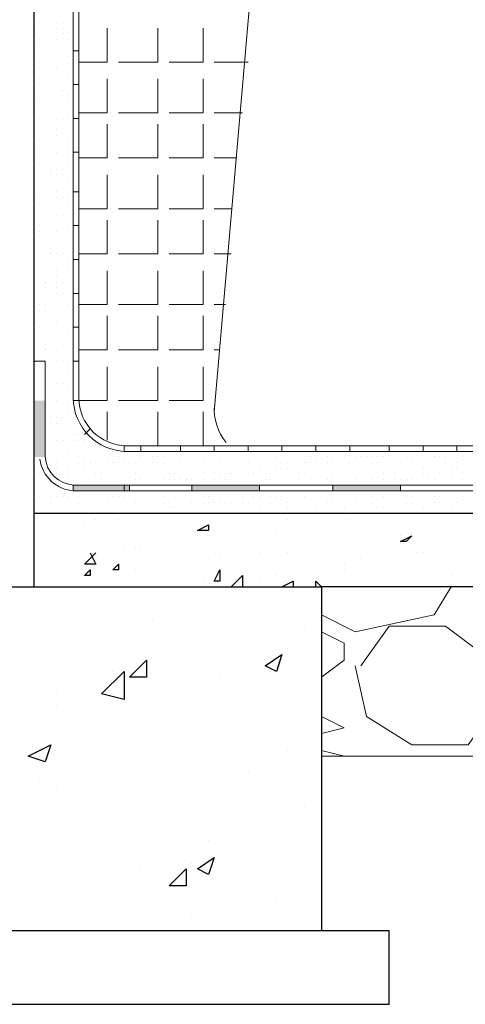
# Model space of a CAD drawing. Header units: metres. Extents: x 5.7 to 89.8, y 4 to 63.5.
# Tile 292 of 475: x 44.495 to 45.255, y 30.123 to 31.804. Entities that reach past the tile are written whole.
import ezdxf

# ---------------------------------------------------------------- set-up
doc = ezdxf.new("R2010")
doc.units = ezdxf.units.M
doc.header["$MEASUREMENT"] = 0
for name, color, linetype in [('PDF17_hatch', 7, 'Continuous'), ('PDF17_hatch-borshi', 7, 'Continuous'), ('PDF17_hatch-plan', 7, 'Continuous'), ('PDF17_kaff', 7, 'Continuous'), ('PDF17_wall', 7, 'Continuous')]:
    doc.layers.add(name, color=color, linetype=linetype)

msp = doc.modelspace()

# ---------------------------------------------------------------- linework, layer by layer
at = {"layer": 'PDF17_hatch', "lineweight": 25}
for points in [[(44.6053, 30.9418), (44.6053, 30.9418)], [(44.6246, 30.9515), (44.6246, 30.9515)], [(44.6631, 30.9515), (44.6631, 30.9515)], [(44.952, 30.9515), (44.952, 30.9515)], [(45.058, 30.9515), (45.058, 30.9515)], [(44.9328, 30.9322), (44.9328, 30.9322)], [(45.2024, 30.9322), (45.2024, 30.9322)], [(44.8172, 30.9226), (44.8172, 30.9226)], [(44.8172, 30.9226), (44.8172, 30.9226)], [(45.1446, 30.9226), (45.1446, 30.9226)], [(44.5668, 30.9033), (44.5668, 30.9033)], [(44.6149, 30.8937), (44.6246, 30.8744), (44.6053, 30.8744), (44.6246, 30.8937)], [(44.6727, 30.9033), (44.6727, 30.9033)], [(44.692, 30.9033), (44.692, 30.9033)], [(44.7016, 30.9033), (44.7016, 30.9033)], [(44.8268, 30.8937), (44.8268, 30.8937)], [(44.9039, 30.8937), (44.9039, 30.8937)], [(44.952, 30.8937), (44.952, 30.8937)], [(44.9905, 30.9033), (44.9905, 30.9033)], [(45.1735, 30.8937), (45.1735, 30.8937)], [(45.1832, 30.8937), (45.1832, 30.8937)], [(44.5379, 30.8744), (44.5379, 30.8744)], [(44.5668, 30.884), (44.5668, 30.884)], [(44.8364, 30.884), (44.8364, 30.884)], [(45.0483, 30.8744), (45.0483, 30.8744)], [(45.0772, 30.884), (45.0772, 30.884)], [(45.2024, 30.884), (45.2024, 30.884)], [(44.692, 30.8648), (44.692, 30.8648)], [(45.0483, 30.8648), (45.0483, 30.8648)], [(44.5379, 30.8455), (44.5379, 30.8455)], [(44.6053, 30.8552), (44.6053, 30.8552)], [(44.8076, 30.8455), (44.8076, 30.8455)], [(44.8557, 30.8359), (44.875, 30.8552), (44.875, 30.8359)], [(44.9039, 30.8455), (44.9039, 30.8455)], [(44.9328, 30.8552), (44.9328, 30.8552)], [(44.9424, 30.8359), (44.9617, 30.8455), (44.9617, 30.8359)], [(45.0002, 30.8359), (45.0002, 30.8455), (45.0098, 30.8359)], [(45.2313, 30.8552), (45.2313, 30.8552)], [(44.8076, 30.8359), (44.8076, 30.8359)], [(45.135, 30.8359), (45.135, 30.8359)], [(44.5668, 30.807), (44.5668, 30.807)], [(44.7209, 30.7781), (44.7209, 30.7781)], [(44.9809, 30.7685), (44.9809, 30.7685)], [(44.952, 30.7299), (44.952, 30.7299)], [(44.6535, 30.6914), (44.6535, 30.6914)], [(44.7979, 30.6818), (44.7979, 30.6818)], [(44.8364, 30.6818), (44.8364, 30.6818)], [(44.5571, 30.6529), (44.5571, 30.6529)], [(44.5571, 30.6336), (44.5571, 30.6336)], [(44.952, 30.5566), (44.952, 30.5566)], [(44.8268, 30.547), (44.8268, 30.547)], [(44.6342, 30.5277), (44.6342, 30.5277)], [(44.5282, 30.5084), (44.5282, 30.5084)], [(44.7979, 30.5181), (44.7979, 30.5181)], [(44.8846, 30.5181), (44.8846, 30.5181)], [(44.5571, 30.4892), (44.5571, 30.4892)], [(44.7305, 30.4699), (44.7305, 30.4699)], [(44.9809, 30.4603), (44.9809, 30.4603)], [(44.8172, 30.4025), (44.8172, 30.4025)], [(45.0098, 30.3929), (45.0098, 30.3929)], [(44.8268, 30.3736), (44.8268, 30.3736)], [(44.5379, 30.3543), (44.5379, 30.3543)], [(44.7016, 30.3543), (44.7016, 30.3543)], [(44.7883, 30.364), (44.7883, 30.364)], [(44.5475, 30.3351), (44.5475, 30.3351)], [(44.5379, 30.2869), (44.5379, 30.2869)], [(44.9328, 30.2965), (44.9328, 30.2965)], [(44.7883, 30.2773), (44.7883, 30.2773)], [(44.6535, 30.2484), (44.6535, 30.2484)]]:
    msp.add_lwpolyline(points, dxfattribs=at)
for points in [[(44.8172, 30.9418), (44.8172, 30.9322), (44.7979, 30.9322)], [(45.1639, 30.9226), (45.1543, 30.9129), (45.1446, 30.9129)], [(44.6631, 30.8744), (44.6631, 30.8648), (44.6535, 30.8648)], [(44.6149, 30.8648), (44.6149, 30.8552), (44.6053, 30.8552)], [(44.8364, 30.8648), (44.8364, 30.8455), (44.8268, 30.8455)], [(44.7112, 30.7107), (44.7112, 30.6818), (44.6823, 30.6818)], [(44.9424, 30.7203), (44.9328, 30.6914), (44.9135, 30.7011)], [(44.6727, 30.6433), (44.6342, 30.6529), (44.6727, 30.6914)], [(44.5475, 30.5662), (44.5379, 30.5373), (44.509, 30.547)], [(44.8268, 30.3736), (44.8172, 30.3447), (44.7979, 30.3543)], [(44.7787, 30.3543), (44.7787, 30.3254), (44.7498, 30.3254)]]:
    msp.add_lwpolyline(points, close=True, dxfattribs=at)
at = {"layer": 'PDF17_hatch-borshi', "lineweight": 18}
for points in [[(44.5282, 31.799), (44.5282, 31.799)], [(44.5571, 31.799), (44.5571, 31.799)], [(44.5668, 31.799), (44.5668, 31.799)], [(44.5475, 31.7894), (44.5475, 31.7894)], [(44.5571, 31.7894), (44.5571, 31.7894)], [(44.5668, 31.7894), (44.5668, 31.7894)], [(44.5282, 31.7701), (44.5282, 31.7701)], [(44.5282, 31.7701), (44.5282, 31.7701)], [(44.5379, 31.7701), (44.5379, 31.7701)], [(44.5571, 31.7701), (44.5571, 31.7701)], [(44.5668, 31.7797), (44.5668, 31.7797)], [(44.5764, 31.7797), (44.5764, 31.7797)], [(44.5764, 31.7797), (44.5764, 31.7797)], [(44.5764, 31.7701), (44.5764, 31.7701)], [(44.5282, 31.7605), (44.5282, 31.7605)], [(44.5475, 31.7605), (44.5475, 31.7605)], [(44.5475, 31.7509), (44.5475, 31.7509)], [(44.5475, 31.7509), (44.5475, 31.7509)], [(44.5282, 31.7316), (44.5282, 31.7316)], [(44.5475, 31.7412), (44.5475, 31.7412)], [(44.5668, 31.7316), (44.5668, 31.7316)], [(44.5668, 31.7316), (44.5668, 31.7316)], [(44.5764, 31.7412), (44.5764, 31.7412)], [(44.5764, 31.7316), (44.5764, 31.7316)], [(44.5764, 31.7316), (44.5764, 31.7316)], [(44.5186, 31.722), (44.5186, 31.722)], [(44.5282, 31.722), (44.5282, 31.722)], [(44.5475, 31.722), (44.5475, 31.722)], [(44.5571, 31.722), (44.5571, 31.722)], [(44.5282, 31.7027), (44.5282, 31.7027)], [(44.5282, 31.7027), (44.5282, 31.7027)], [(44.5379, 31.7027), (44.5379, 31.7027)], [(44.5475, 31.7123), (44.5475, 31.7123)], [(44.5764, 31.7123), (44.5764, 31.7123)], [(44.5764, 31.7027), (44.5764, 31.7027)], [(44.5282, 31.6931), (44.5282, 31.6931)], [(44.5379, 31.6834), (44.5379, 31.6834)], [(44.5475, 31.6834), (44.5475, 31.6834)], [(44.5475, 31.6834), (44.5475, 31.6834)], [(44.5475, 31.6834), (44.5475, 31.6834)], [(44.5668, 31.6834), (44.5668, 31.6834)], [(44.5282, 31.6642), (44.5282, 31.6642)], [(44.5668, 31.6738), (44.5668, 31.6738)], [(44.5668, 31.6642), (44.5668, 31.6642)], [(44.5764, 31.6738), (44.5764, 31.6738)], [(44.5764, 31.6642), (44.5764, 31.6642)], [(44.5475, 31.6545), (44.5475, 31.6545)], [(44.5282, 31.6353), (44.5282, 31.6353)], [(44.5282, 31.6353), (44.5282, 31.6353)], [(44.5282, 31.6353), (44.5282, 31.6353)], [(44.5282, 31.6353), (44.5282, 31.6353)], [(44.5475, 31.6449), (44.5475, 31.6449)], [(44.5571, 31.6353), (44.5571, 31.6353)], [(44.5668, 31.6353), (44.5668, 31.6353)], [(44.5764, 31.6353), (44.5764, 31.6353)], [(44.5764, 31.6353), (44.5764, 31.6353)], [(44.5379, 31.6257), (44.5379, 31.6257)], [(44.5475, 31.616), (44.5475, 31.616)], [(44.5571, 31.616), (44.5571, 31.616)], [(44.5282, 31.5968), (44.5282, 31.5968)], [(44.5571, 31.6064), (44.5571, 31.6064)], [(44.5668, 31.5968), (44.5668, 31.5968)], [(44.5764, 31.5968), (44.5764, 31.5968)], [(44.5764, 31.5968), (44.5764, 31.5968)], [(44.5282, 31.5871), (44.5282, 31.5871)], [(44.5379, 31.5871), (44.5379, 31.5871)], [(44.5379, 31.5871), (44.5379, 31.5871)], [(44.5475, 31.5871), (44.5475, 31.5871)], [(44.5475, 31.5871), (44.5475, 31.5871)], [(44.5764, 31.5871), (44.5764, 31.5871)], [(44.5282, 31.5679), (44.5282, 31.5679)], [(44.5571, 31.5775), (44.5571, 31.5775)], [(44.5764, 31.5679), (44.5764, 31.5679)], [(44.5282, 31.5582), (44.5282, 31.5582)], [(44.5475, 31.5486), (44.5475, 31.5486)], [(44.5571, 31.5486), (44.5571, 31.5486)], [(44.5668, 31.5486), (44.5668, 31.5486)], [(44.5764, 31.5582), (44.5764, 31.5582)], [(44.5379, 31.539), (44.5379, 31.539)], [(44.5379, 31.5293), (44.5379, 31.5293)], [(44.5475, 31.539), (44.5475, 31.539)], [(44.5571, 31.539), (44.5571, 31.539)], [(44.5668, 31.539), (44.5668, 31.539)], [(44.5668, 31.5293), (44.5668, 31.5293)], [(44.5764, 31.5293), (44.5764, 31.5293)], [(44.5379, 31.5197), (44.5379, 31.5197)], [(44.5282, 31.5004), (44.5282, 31.5004)], [(44.5571, 31.5101), (44.5571, 31.5101)], [(44.5571, 31.5004), (44.5571, 31.5004)], [(44.5668, 31.5004), (44.5668, 31.5004)], [(44.5668, 31.5004), (44.5668, 31.5004)], [(44.5764, 31.5004), (44.5764, 31.5004)], [(44.5186, 31.4908), (44.5186, 31.4908)], [(44.5282, 31.4908), (44.5282, 31.4908)], [(44.5379, 31.4908), (44.5379, 31.4908)], [(44.5475, 31.4812), (44.5475, 31.4812)], [(44.5475, 31.4812), (44.5475, 31.4812)], [(44.5764, 31.4908), (44.5764, 31.4908)], [(44.586, 31.4908), (44.586, 31.4908)], [(44.5379, 31.4619), (44.5379, 31.4619)], [(44.5571, 31.4716), (44.5571, 31.4716)], [(44.5668, 31.4716), (44.5668, 31.4716)], [(44.5282, 31.4523), (44.5282, 31.4523)], [(44.5379, 31.4523), (44.5379, 31.4523)], [(44.5379, 31.4523), (44.5379, 31.4523)], [(44.5475, 31.4523), (44.5475, 31.4523)], [(44.5764, 31.4523), (44.5764, 31.4523)], [(44.5282, 31.4427), (44.5282, 31.4427)], [(44.5282, 31.433), (44.5282, 31.433)], [(44.5379, 31.433), (44.5379, 31.433)], [(44.5571, 31.4427), (44.5571, 31.4427)], [(44.5668, 31.433), (44.5668, 31.433)], [(44.5379, 31.4234), (44.5379, 31.4234)], [(44.5475, 31.4138), (44.5475, 31.4138)], [(44.5475, 31.4138), (44.5475, 31.4138)], [(44.5379, 31.4041), (44.5379, 31.4041)], [(44.5379, 31.3945), (44.5379, 31.3945)], [(44.5475, 31.4041), (44.5475, 31.4041)], [(44.5475, 31.4041), (44.5475, 31.4041)], [(44.5571, 31.4041), (44.5571, 31.4041)], [(44.5668, 31.4041), (44.5668, 31.4041)], [(44.5668, 31.4041), (44.5668, 31.4041)], [(44.5764, 31.3945), (44.5764, 31.3945)], [(44.5186, 31.3849), (44.5186, 31.3849)], [(44.5764, 31.3849), (44.5764, 31.3849)], [(44.5379, 31.3656), (44.5379, 31.3656)], [(44.5571, 31.3752), (44.5571, 31.3752)], [(44.5571, 31.3656), (44.5571, 31.3656)], [(44.5379, 31.356), (44.5379, 31.356)], [(44.5379, 31.356), (44.5379, 31.356)], [(44.5379, 31.3463), (44.5379, 31.3463)], [(44.5475, 31.356), (44.5475, 31.356)], [(44.5571, 31.356), (44.5571, 31.356)], [(44.5571, 31.3463), (44.5571, 31.3463)], [(44.5668, 31.356), (44.5668, 31.356)], [(44.5668, 31.356), (44.5668, 31.356)], [(44.5571, 31.3367), (44.5571, 31.3367)], [(44.5668, 31.3367), (44.5668, 31.3367)], [(44.5282, 31.3175), (44.5282, 31.3175)], [(44.5379, 31.3175), (44.5379, 31.3175)], [(44.5764, 31.3175), (44.5764, 31.3175)], [(44.5764, 31.3175), (44.5764, 31.3175)], [(44.5282, 31.3078), (44.5282, 31.3078)], [(44.5379, 31.3078), (44.5379, 31.3078)], [(44.5379, 31.3078), (44.5379, 31.3078)], [(44.5379, 31.2982), (44.5379, 31.2982)], [(44.5475, 31.3078), (44.5475, 31.3078)], [(44.5475, 31.2982), (44.5475, 31.2982)], [(44.5668, 31.3078), (44.5668, 31.3078)], [(44.5282, 31.2789), (44.5282, 31.2789)], [(44.5379, 31.2886), (44.5379, 31.2886)], [(44.5571, 31.2886), (44.5571, 31.2886)], [(44.5379, 31.2693), (44.5379, 31.2693)], [(44.5475, 31.2693), (44.5475, 31.2693)], [(44.5668, 31.2693), (44.5668, 31.2693)], [(44.5668, 31.2693), (44.5668, 31.2693)], [(44.5668, 31.2693), (44.5668, 31.2693)], [(44.5764, 31.2693), (44.5764, 31.2693)], [(44.5379, 31.25), (44.5379, 31.25)], [(44.5668, 31.25), (44.5668, 31.25)], [(44.5379, 31.2404), (44.5379, 31.2404)], [(44.5475, 31.2308), (44.5475, 31.2308)], [(44.5668, 31.2308), (44.5668, 31.2308)], [(44.5379, 31.2211), (44.5379, 31.2211)], [(44.5475, 31.2211), (44.5475, 31.2211)], [(44.5571, 31.2211), (44.5571, 31.2211)], [(44.5571, 31.2211), (44.5571, 31.2211)], [(44.5571, 31.2211), (44.5571, 31.2211)], [(44.5668, 31.2211), (44.5668, 31.2211)], [(44.5764, 31.2115), (44.5764, 31.2115)], [(44.5668, 31.2019), (44.5668, 31.2019)], [(44.5764, 31.2019), (44.5764, 31.2019)], [(44.5475, 31.1826), (44.5475, 31.1826)], [(44.5571, 31.1826), (44.5571, 31.1826)], [(44.5668, 31.1826), (44.5668, 31.1826)], [(44.5379, 31.173), (44.5379, 31.173)], [(44.5379, 31.173), (44.5379, 31.173)], [(44.5379, 31.1634), (44.5379, 31.1634)], [(44.5475, 31.173), (44.5475, 31.173)], [(44.5668, 31.1634), (44.5668, 31.1634)], [(44.5764, 31.173), (44.5764, 31.173)], [(44.5475, 31.1537), (44.5475, 31.1537)], [(44.5571, 31.1537), (44.5571, 31.1537)], [(44.5764, 31.1441), (44.5764, 31.1441)], [(44.5668, 31.1345), (44.5668, 31.1345)], [(44.5764, 31.1345), (44.5764, 31.1345)], [(44.586, 31.1345), (44.586, 31.1345)], [(44.5475, 31.1248), (44.5475, 31.1248)], [(44.5475, 31.1152), (44.5475, 31.1152)], [(44.5571, 31.1248), (44.5571, 31.1248)], [(44.5571, 31.1152), (44.5571, 31.1152)], [(44.5668, 31.1248), (44.5668, 31.1248)], [(44.5379, 31.1056), (44.5379, 31.1056)], [(44.5379, 31.0959), (44.5379, 31.0959)], [(44.5668, 31.0959), (44.5668, 31.0959)], [(44.586, 31.0959), (44.586, 31.0959)], [(44.5957, 31.0959), (44.5957, 31.0959)], [(44.5379, 31.0767), (44.5379, 31.0767)], [(44.5475, 31.0767), (44.5475, 31.0767)], [(44.5571, 31.0863), (44.5571, 31.0863)], [(44.5571, 31.0863), (44.5571, 31.0863)], [(44.5668, 31.0863), (44.5668, 31.0863)], [(44.5668, 31.0767), (44.5668, 31.0767)], [(44.586, 31.0863), (44.586, 31.0863)], [(44.5957, 31.0863), (44.5957, 31.0863)], [(44.6053, 31.0863), (44.6053, 31.0863)], [(44.6246, 31.0767), (44.6246, 31.0767)], [(44.5668, 31.067), (44.5668, 31.067)], [(44.5764, 31.067), (44.5764, 31.067)], [(44.6149, 31.067), (44.6149, 31.067)], [(44.6535, 31.067), (44.6535, 31.067)], [(44.6631, 31.067), (44.6631, 31.067)], [(44.7112, 31.067), (44.7112, 31.067)], [(44.769, 31.067), (44.769, 31.067)], [(44.7787, 31.067), (44.7787, 31.067)], [(44.7979, 31.067), (44.7979, 31.067)], [(44.9328, 31.067), (44.9328, 31.067)], [(45.0098, 31.067), (45.0098, 31.067)], [(45.0772, 31.067), (45.0772, 31.067)], [(45.1254, 31.067), (45.1254, 31.067)], [(45.135, 31.067), (45.135, 31.067)], [(45.1543, 31.067), (45.1543, 31.067)], [(45.2217, 31.067), (45.2217, 31.067)], [(44.5475, 31.0478), (44.5475, 31.0478)], [(44.5475, 31.0478), (44.5475, 31.0478)], [(44.5571, 31.0478), (44.5571, 31.0478)], [(44.5957, 31.0574), (44.5957, 31.0574)], [(44.5957, 31.0478), (44.5957, 31.0478)], [(44.5957, 31.0478), (44.5957, 31.0478)], [(44.6053, 31.0478), (44.6053, 31.0478)], [(44.6149, 31.0478), (44.6149, 31.0478)], [(44.6246, 31.0478), (44.6246, 31.0478)], [(44.6342, 31.0478), (44.6342, 31.0478)], [(44.6438, 31.0478), (44.6438, 31.0478)], [(44.6535, 31.0478), (44.6535, 31.0478)], [(44.6631, 31.0574), (44.6631, 31.0574)], [(44.6631, 31.0478), (44.6631, 31.0478)], [(44.6727, 31.0478), (44.6727, 31.0478)], [(44.6823, 31.0478), (44.6823, 31.0478)], [(44.692, 31.0478), (44.692, 31.0478)], [(44.7016, 31.0574), (44.7016, 31.0574)], [(44.7112, 31.0478), (44.7112, 31.0478)], [(44.7209, 31.0574), (44.7209, 31.0574)], [(44.7209, 31.0478), (44.7209, 31.0478)], [(44.7305, 31.0574), (44.7305, 31.0574)], [(44.7401, 31.0574), (44.7401, 31.0574)], [(44.7401, 31.0574), (44.7401, 31.0574)], [(44.7401, 31.0478), (44.7401, 31.0478)], [(44.7401, 31.0478), (44.7401, 31.0478)], [(44.769, 31.0478), (44.769, 31.0478)], [(44.7787, 31.0478), (44.7787, 31.0478)], [(44.7787, 31.0478), (44.7787, 31.0478)], [(44.8076, 31.0478), (44.8076, 31.0478)], [(44.8268, 31.0478), (44.8268, 31.0478)], [(44.8268, 31.0478), (44.8268, 31.0478)], [(44.8364, 31.0478), (44.8364, 31.0478)], [(44.875, 31.0478), (44.875, 31.0478)], [(44.8846, 31.0478), (44.8846, 31.0478)], [(44.8846, 31.0478), (44.8846, 31.0478)], [(44.9231, 31.0478), (44.9231, 31.0478)], [(44.9328, 31.0574), (44.9328, 31.0574)], [(44.9424, 31.0478), (44.9424, 31.0478)], [(44.952, 31.0478), (44.952, 31.0478)], [(44.9713, 31.0574), (44.9713, 31.0574)], [(44.9809, 31.0478), (44.9809, 31.0478)], [(44.9905, 31.0574), (44.9905, 31.0574)], [(44.9905, 31.0478), (44.9905, 31.0478)], [(45.0002, 31.0478), (45.0002, 31.0478)], [(45.0002, 31.0478), (45.0002, 31.0478)], [(45.0194, 31.0574), (45.0194, 31.0574)], [(45.0194, 31.0478), (45.0194, 31.0478)], [(45.0291, 31.0478), (45.0291, 31.0478)], [(45.0291, 31.0478), (45.0291, 31.0478)], [(45.0387, 31.0478), (45.0387, 31.0478)], [(45.0483, 31.0574), (45.0483, 31.0574)], [(45.0483, 31.0574), (45.0483, 31.0574)], [(45.058, 31.0478), (45.058, 31.0478)], [(45.0676, 31.0574), (45.0676, 31.0574)], [(45.0772, 31.0574), (45.0772, 31.0574)], [(45.0772, 31.0574), (45.0772, 31.0574)], [(45.0869, 31.0574), (45.0869, 31.0574)], [(45.0965, 31.0574), (45.0965, 31.0574)], [(45.0965, 31.0478), (45.0965, 31.0478)], [(45.1061, 31.0574), (45.1061, 31.0574)], [(45.1061, 31.0478), (45.1061, 31.0478)], [(45.1158, 31.0574), (45.1158, 31.0574)], [(45.1543, 31.0574), (45.1543, 31.0574)], [(45.1543, 31.0574), (45.1543, 31.0574)], [(45.1639, 31.0478), (45.1639, 31.0478)], [(45.1639, 31.0478), (45.1639, 31.0478)], [(45.1735, 31.0478), (45.1735, 31.0478)], [(45.2024, 31.0574), (45.2024, 31.0574)], [(45.2121, 31.0574), (45.2121, 31.0574)], [(45.2217, 31.0574), (45.2217, 31.0574)], [(45.2217, 31.0478), (45.2217, 31.0478)], [(45.241, 31.0478), (45.241, 31.0478)], [(45.2506, 31.0574), (45.2506, 31.0574)], [(44.5282, 31.0285), (44.5282, 31.0285)], [(44.5282, 31.0285), (44.5282, 31.0285)], [(44.5379, 31.0381), (44.5379, 31.0381)], [(44.5571, 31.0381), (44.5571, 31.0381)], [(44.5764, 31.0381), (44.5764, 31.0381)], [(44.5764, 31.0285), (44.5764, 31.0285)], [(44.586, 31.0381), (44.586, 31.0381)], [(44.586, 31.0285), (44.586, 31.0285)], [(44.6053, 31.0381), (44.6053, 31.0381)], [(44.6149, 31.0381), (44.6149, 31.0381)], [(44.6246, 31.0285), (44.6246, 31.0285)], [(44.6342, 31.0285), (44.6342, 31.0285)], [(44.6631, 31.0285), (44.6631, 31.0285)], [(44.6823, 31.0381), (44.6823, 31.0381)], [(44.692, 31.0285), (44.692, 31.0285)], [(44.7112, 31.0285), (44.7112, 31.0285)], [(44.7498, 31.0285), (44.7498, 31.0285)], [(44.7594, 31.0381), (44.7594, 31.0381)], [(44.7594, 31.0285), (44.7594, 31.0285)], [(44.8076, 31.0285), (44.8076, 31.0285)], [(44.8076, 31.0285), (44.8076, 31.0285)], [(44.8268, 31.0381), (44.8268, 31.0381)], [(44.8268, 31.0285), (44.8268, 31.0285)], [(44.8364, 31.0285), (44.8364, 31.0285)], [(44.8461, 31.0285), (44.8461, 31.0285)], [(44.8557, 31.0285), (44.8557, 31.0285)], [(44.8557, 31.0285), (44.8557, 31.0285)], [(44.8557, 31.0285), (44.8557, 31.0285)], [(44.8846, 31.0285), (44.8846, 31.0285)], [(44.8942, 31.0285), (44.8942, 31.0285)], [(44.9039, 31.0381), (44.9039, 31.0381)], [(44.9039, 31.0381), (44.9039, 31.0381)], [(44.9039, 31.0381), (44.9039, 31.0381)], [(44.9135, 31.0285), (44.9135, 31.0285)], [(44.9328, 31.0381), (44.9328, 31.0381)], [(44.9424, 31.0381), (44.9424, 31.0381)], [(44.952, 31.0381), (44.952, 31.0381)], [(44.952, 31.0381), (44.952, 31.0381)], [(44.9713, 31.0285), (44.9713, 31.0285)], [(44.9713, 31.0285), (44.9713, 31.0285)], [(44.9905, 31.0381), (44.9905, 31.0381)], [(45.0291, 31.0285), (45.0291, 31.0285)], [(45.0387, 31.0381), (45.0387, 31.0381)], [(45.0387, 31.0285), (45.0387, 31.0285)], [(45.0869, 31.0381), (45.0869, 31.0381)], [(45.0869, 31.0285), (45.0869, 31.0285)], [(45.1158, 31.0285), (45.1158, 31.0285)], [(45.135, 31.0381), (45.135, 31.0381)], [(45.135, 31.0285), (45.135, 31.0285)], [(45.1832, 31.0381), (45.1832, 31.0381)], [(45.1832, 31.0285), (45.1832, 31.0285)], [(45.1832, 31.0285), (45.1832, 31.0285)], [(45.1928, 31.0285), (45.1928, 31.0285)], [(45.1928, 31.0285), (45.1928, 31.0285)], [(45.2121, 31.0285), (45.2121, 31.0285)], [(45.2313, 31.0381), (45.2313, 31.0381)], [(45.2313, 31.0285), (45.2313, 31.0285)], [(45.241, 31.0381), (45.241, 31.0381)], [(45.2506, 31.0285), (45.2506, 31.0285)], [(44.5571, 31.0189), (44.5571, 31.0189)], [(44.5957, 31.0093), (44.5957, 31.0093)], [(44.6149, 31.0093), (44.6149, 31.0093)], [(44.6342, 31.0189), (44.6342, 31.0189)], [(44.6438, 31.0093), (44.6438, 31.0093)], [(44.6727, 31.0093), (44.6727, 31.0093)], [(44.692, 31.0189), (44.692, 31.0189)], [(44.7016, 31.0189), (44.7016, 31.0189)], [(44.7016, 31.0093), (44.7016, 31.0093)], [(44.7112, 31.0093), (44.7112, 31.0093)], [(44.7305, 31.0093), (44.7305, 31.0093)], [(44.7401, 31.0189), (44.7401, 31.0189)], [(44.7401, 31.0093), (44.7401, 31.0093)], [(44.7498, 31.0189), (44.7498, 31.0189)], [(44.7594, 31.0189), (44.7594, 31.0189)], [(44.769, 31.0189), (44.769, 31.0189)], [(44.7787, 31.0189), (44.7787, 31.0189)], [(44.7787, 31.0189), (44.7787, 31.0189)], [(44.7883, 31.0189), (44.7883, 31.0189)], [(44.7883, 31.0093), (44.7883, 31.0093)], [(44.7979, 31.0189), (44.7979, 31.0189)], [(44.8076, 31.0189), (44.8076, 31.0189)], [(44.8268, 31.0189), (44.8268, 31.0189)], [(44.8364, 31.0093), (44.8364, 31.0093)], [(44.8461, 31.0189), (44.8461, 31.0189)], [(44.875, 31.0189), (44.875, 31.0189)], [(44.8942, 31.0093), (44.8942, 31.0093)], [(44.9135, 31.0189), (44.9135, 31.0189)], [(44.9231, 31.0189), (44.9231, 31.0189)], [(44.9231, 31.0189), (44.9231, 31.0189)], [(44.952, 31.0093), (44.952, 31.0093)], [(44.9713, 31.0189), (44.9713, 31.0189)], [(44.9905, 31.0189), (44.9905, 31.0189)], [(45.0098, 31.0093), (45.0098, 31.0093)], [(45.0194, 31.0189), (45.0194, 31.0189)], [(45.0387, 31.0093), (45.0387, 31.0093)], [(45.0483, 31.0093), (45.0483, 31.0093)], [(45.058, 31.0189), (45.058, 31.0189)], [(45.058, 31.0093), (45.058, 31.0093)], [(45.0676, 31.0189), (45.0676, 31.0189)], [(45.0676, 31.0093), (45.0676, 31.0093)], [(45.0676, 31.0093), (45.0676, 31.0093)], [(45.0869, 31.0093), (45.0869, 31.0093)], [(45.0965, 31.0189), (45.0965, 31.0189)], [(45.1158, 31.0189), (45.1158, 31.0189)], [(45.1158, 31.0189), (45.1158, 31.0189)], [(45.1158, 31.0093), (45.1158, 31.0093)], [(45.135, 31.0189), (45.135, 31.0189)], [(45.135, 31.0093), (45.135, 31.0093)], [(45.1446, 31.0189), (45.1446, 31.0189)], [(45.1543, 31.0189), (45.1543, 31.0189)], [(45.1639, 31.0189), (45.1639, 31.0189)], [(45.1735, 31.0093), (45.1735, 31.0093)], [(45.2024, 31.0189), (45.2024, 31.0189)], [(45.2024, 31.0093), (45.2024, 31.0093)], [(45.2121, 31.0093), (45.2121, 31.0093)], [(45.2313, 31.0093), (45.2313, 31.0093)], [(45.2506, 31.0189), (45.2506, 31.0189)], [(44.5186, 30.99), (44.5186, 30.99)], [(44.5282, 30.99), (44.5282, 30.99)], [(44.5282, 30.99), (44.5282, 30.99)], [(44.5379, 30.9804), (44.5379, 30.9804)], [(44.5475, 30.99), (44.5475, 30.99)], [(44.5475, 30.9804), (44.5475, 30.9804)], [(44.5571, 30.99), (44.5571, 30.99)], [(44.5668, 30.99), (44.5668, 30.99)], [(44.5764, 30.99), (44.5764, 30.99)], [(44.5957, 30.99), (44.5957, 30.99)], [(44.5957, 30.99), (44.5957, 30.99)], [(44.5957, 30.99), (44.5957, 30.99)], [(44.5957, 30.9804), (44.5957, 30.9804)], [(44.6438, 30.9804), (44.6438, 30.9804)], [(44.6535, 30.99), (44.6535, 30.99)], [(44.6631, 30.99), (44.6631, 30.99)], [(44.6727, 30.99), (44.6727, 30.99)], [(44.692, 30.9804), (44.692, 30.9804)], [(44.7112, 30.99), (44.7112, 30.99)], [(44.7401, 30.99), (44.7401, 30.99)], [(44.7401, 30.9804), (44.7401, 30.9804)], [(44.7594, 30.99), (44.7594, 30.99)], [(44.7883, 30.9804), (44.7883, 30.9804)], [(44.8076, 30.99), (44.8076, 30.99)], [(44.8076, 30.9804), (44.8076, 30.9804)], [(44.8172, 30.99), (44.8172, 30.99)], [(44.8172, 30.9804), (44.8172, 30.9804)], [(44.8268, 30.9804), (44.8268, 30.9804)], [(44.8364, 30.9804), (44.8364, 30.9804)], [(44.8461, 30.9804), (44.8461, 30.9804)], [(44.8557, 30.9804), (44.8557, 30.9804)], [(44.875, 30.99), (44.875, 30.99)], [(44.875, 30.9804), (44.875, 30.9804)], [(44.875, 30.9804), (44.875, 30.9804)], [(44.8846, 30.9804), (44.8846, 30.9804)], [(44.8942, 30.99), (44.8942, 30.99)], [(44.9039, 30.99), (44.9039, 30.99)], [(44.9231, 30.99), (44.9231, 30.99)], [(44.9231, 30.9804), (44.9231, 30.9804)], [(44.9328, 30.99), (44.9328, 30.99)], [(44.9424, 30.99), (44.9424, 30.99)], [(44.952, 30.9804), (44.952, 30.9804)], [(44.9713, 30.9804), (44.9713, 30.9804)], [(44.9809, 30.99), (44.9809, 30.99)], [(45.0194, 30.9804), (45.0194, 30.9804)], [(45.0291, 30.9804), (45.0291, 30.9804)], [(45.0387, 30.99), (45.0387, 30.99)], [(45.0676, 30.9804), (45.0676, 30.9804)], [(45.0965, 30.99), (45.0965, 30.99)], [(45.0965, 30.9804), (45.0965, 30.9804)], [(45.1158, 30.99), (45.1158, 30.99)], [(45.1543, 30.99), (45.1543, 30.99)], [(45.1543, 30.99), (45.1543, 30.99)], [(45.1543, 30.9804), (45.1543, 30.9804)], [(45.1639, 30.99), (45.1639, 30.99)], [(45.1639, 30.9804), (45.1639, 30.9804)], [(45.1735, 30.9804), (45.1735, 30.9804)], [(45.1735, 30.9804), (45.1735, 30.9804)], [(45.2024, 30.99), (45.2024, 30.99)], [(45.2024, 30.9804), (45.2024, 30.9804)], [(45.2121, 30.99), (45.2121, 30.99)], [(45.2121, 30.9804), (45.2121, 30.9804)], [(45.2217, 30.9804), (45.2217, 30.9804)], [(45.241, 30.9804), (45.241, 30.9804)], [(45.2506, 30.99), (45.2506, 30.99)], [(45.2506, 30.99), (45.2506, 30.99)], [(44.5282, 30.9611), (44.5282, 30.9611)], [(44.5379, 30.9707), (44.5379, 30.9707)], [(44.5764, 30.9611), (44.5764, 30.9611)], [(44.5764, 30.9611), (44.5764, 30.9611)], [(44.6149, 30.9707), (44.6149, 30.9707)], [(44.6246, 30.9611), (44.6246, 30.9611)], [(44.6342, 30.9611), (44.6342, 30.9611)], [(44.6727, 30.9611), (44.6727, 30.9611)], [(44.6823, 30.9707), (44.6823, 30.9707)], [(44.6823, 30.9611), (44.6823, 30.9611)], [(44.692, 30.9611), (44.692, 30.9611)], [(44.7016, 30.9611), (44.7016, 30.9611)], [(44.7112, 30.9611), (44.7112, 30.9611)], [(44.7112, 30.9611), (44.7112, 30.9611)], [(44.7305, 30.9707), (44.7305, 30.9707)], [(44.7401, 30.9611), (44.7401, 30.9611)], [(44.7498, 30.9707), (44.7498, 30.9707)], [(44.7594, 30.9707), (44.7594, 30.9707)], [(44.7594, 30.9707), (44.7594, 30.9707)], [(44.7594, 30.9611), (44.7594, 30.9611)], [(44.7787, 30.9707), (44.7787, 30.9707)], [(44.7979, 30.9707), (44.7979, 30.9707)], [(44.7979, 30.9611), (44.7979, 30.9611)], [(44.8076, 30.9611), (44.8076, 30.9611)], [(44.8268, 30.9707), (44.8268, 30.9707)], [(44.8557, 30.9611), (44.8557, 30.9611)], [(44.8557, 30.9611), (44.8557, 30.9611)], [(44.9039, 30.9707), (44.9039, 30.9707)], [(44.9039, 30.9707), (44.9039, 30.9707)], [(44.9039, 30.9611), (44.9039, 30.9611)], [(44.9135, 30.9611), (44.9135, 30.9611)], [(44.952, 30.9707), (44.952, 30.9707)], [(44.9617, 30.9611), (44.9617, 30.9611)], [(44.9713, 30.9707), (44.9713, 30.9707)], [(45.0002, 30.9707), (45.0002, 30.9707)], [(45.0194, 30.9611), (45.0194, 30.9611)], [(45.0387, 30.9611), (45.0387, 30.9611)], [(45.0483, 30.9707), (45.0483, 30.9707)], [(45.0483, 30.9707), (45.0483, 30.9707)], [(45.0483, 30.9611), (45.0483, 30.9611)], [(45.058, 30.9611), (45.058, 30.9611)], [(45.0676, 30.9611), (45.0676, 30.9611)], [(45.0772, 30.9611), (45.0772, 30.9611)], [(45.0869, 30.9707), (45.0869, 30.9707)], [(45.0869, 30.9707), (45.0869, 30.9707)], [(45.1061, 30.9707), (45.1061, 30.9707)], [(45.1158, 30.9707), (45.1158, 30.9707)], [(45.1158, 30.9611), (45.1158, 30.9611)], [(45.1254, 30.9707), (45.1254, 30.9707)], [(45.135, 30.9707), (45.135, 30.9707)], [(45.135, 30.9611), (45.135, 30.9611)], [(45.1832, 30.9707), (45.1832, 30.9707)], [(45.1832, 30.9611), (45.1832, 30.9611)], [(45.1832, 30.9611), (45.1832, 30.9611)], [(45.1928, 30.9611), (45.1928, 30.9611)], [(45.2313, 30.9707), (45.2313, 30.9707)], [(45.241, 30.9611), (45.241, 30.9611)], [(45.2313, 30.8359), (45.2024, 30.7877), (45.0676, 30.7588), (45.0098, 30.7877)], [(45.0098, 30.7588), (45.0483, 30.7396), (45.0483, 30.7107), (45.0098, 30.6818)], [(45.0772, 30.7011), (45.1254, 30.7685), (45.2217, 30.7685), (45.2987, 30.7107), (45.3084, 30.6336), (45.2602, 30.5662), (45.1639, 30.5662), (45.0869, 30.6144), (45.0676, 30.7011)], [(45.0098, 30.5855), (45.0483, 30.5951), (45.0098, 30.6144)], [(45.0483, 30.547), (45.0098, 30.5566)]]:
    msp.add_lwpolyline(points, dxfattribs=at)
at = {"layer": 'PDF17_hatch-plan', "lineweight": 18}
for points in [[(44.5957, 31.7316), (44.6438, 31.7316), (44.6438, 31.7894)], [(44.6631, 31.7316), (44.7305, 31.7316), (44.7305, 31.7894)], [(44.7498, 31.7316), (44.8076, 31.7316), (44.8076, 31.7894)], [(44.8846, 31.7316), (44.8268, 31.7316)], [(44.5957, 31.6449), (44.6438, 31.6449), (44.6438, 31.7027)], [(44.6631, 31.6449), (44.7305, 31.6449), (44.7305, 31.7027)], [(44.7498, 31.6449), (44.8076, 31.6449), (44.8076, 31.7027)], [(44.875, 31.6449), (44.8268, 31.6449)], [(44.5957, 31.5679), (44.6438, 31.5679), (44.6438, 31.6257)], [(44.6631, 31.5679), (44.7305, 31.5679), (44.7305, 31.6257)], [(44.7498, 31.5679), (44.8076, 31.5679), (44.8076, 31.6257)], [(44.8653, 31.5679), (44.8268, 31.5679)], [(44.5957, 31.4812), (44.6438, 31.4812), (44.6438, 31.539)], [(44.6631, 31.4812), (44.7305, 31.4812), (44.7305, 31.539)], [(44.7498, 31.4812), (44.8076, 31.4812), (44.8076, 31.539)], [(44.8557, 31.4812), (44.8268, 31.4812)], [(44.5957, 31.4041), (44.6438, 31.4041), (44.6438, 31.4619)], [(44.6631, 31.4041), (44.7305, 31.4041), (44.7305, 31.4619)], [(44.7498, 31.4041), (44.8076, 31.4041), (44.8076, 31.4619)], [(44.8557, 31.4041), (44.8268, 31.4041)], [(44.5957, 31.3175), (44.6438, 31.3175), (44.6438, 31.3752)], [(44.6631, 31.3175), (44.7305, 31.3175), (44.7305, 31.3752)], [(44.7498, 31.3175), (44.8076, 31.3175), (44.8076, 31.3752)], [(44.8461, 31.3175), (44.8268, 31.3175)], [(44.5957, 31.2404), (44.6438, 31.2404), (44.6438, 31.2982)], [(44.6631, 31.2404), (44.7305, 31.2404), (44.7305, 31.2982)], [(44.7498, 31.2404), (44.8076, 31.2404), (44.8076, 31.2982)], [(44.8364, 31.2404), (44.8268, 31.2404)], [(44.5957, 31.1537), (44.6438, 31.1537), (44.6438, 31.2115)], [(44.6631, 31.1537), (44.7305, 31.1537), (44.7305, 31.2115)], [(44.7498, 31.1537), (44.8076, 31.1537), (44.8076, 31.2115)], [(44.8268, 31.1537), (44.8268, 31.1537)], [(44.6438, 31.0863), (44.6438, 31.1345)], [(44.7305, 31.0767), (44.7305, 31.1345)], [(44.8076, 31.0767), (44.8076, 31.1345)]]:
    msp.add_lwpolyline(points, dxfattribs=at)
at = {"layer": 'PDF17_kaff', "lineweight": 20}
for points in [[(44.586, 35.2374), (44.586, 31.1537), (44.5957, 31.1537), (44.5957, 35.2374)], [(45.1832, 35.2374), (44.8268, 31.1345)], [(44.5957, 31.7509), (44.586, 31.7509)], [(44.5957, 31.6931), (44.586, 31.6931)], [(44.5957, 31.6353), (44.586, 31.6353)], [(44.5957, 31.5775), (44.586, 31.5775)], [(44.5957, 31.5101), (44.586, 31.5101)], [(44.5957, 31.4523), (44.586, 31.4523)], [(44.5957, 31.3367), (44.586, 31.3367)], [(44.5957, 31.2789), (44.586, 31.2789)], [(44.5957, 31.2211), (44.586, 31.2211)], [(44.6053, 31.0959), (44.6149, 31.1056)], [(47.3598, 31.0478), (47.3598, 31.0767), (44.6727, 31.0767), (44.6727, 31.067), (44.6727, 31.0767)], [(46.7819, 31.067), (46.7819, 31.0767), (46.7819, 31.067), (47.3502, 31.067), (44.6727, 31.067)], [(44.7016, 31.0767), (44.7016, 31.067)], [(44.769, 31.0767), (44.769, 31.067)], [(44.8268, 31.0767), (44.8268, 31.067)], [(44.8846, 31.0767), (44.8846, 31.067)], [(45.058, 31.0767), (45.058, 31.067)], [(45.1254, 31.0767), (45.1254, 31.067)], [(45.1832, 31.0767), (45.1832, 31.067)], [(45.241, 31.0767), (45.241, 31.067)], [(47.7065, 30.547), (45.0098, 30.547)]]:
    msp.add_lwpolyline(points, dxfattribs=at)
for points in [[(44.586, 31.3945), (44.5957, 31.3945)], [(44.9424, 31.067), (44.9424, 31.0767)], [(45.0002, 31.067), (45.0002, 31.0767)]]:
    msp.add_lwpolyline(points, close=True, dxfattribs=at)
at = {"layer": 'PDF17_kaff', "color": 23, "lineweight": 20, "true_color": 0xdb887d}
msp.add_lwpolyline([(44.5186, 31.0478), (44.5186, 31.2211), (44.5379, 31.2211), (44.5379, 31.0574, 0.375097), (44.5873, 31.0094)], format="xyb", dxfattribs=at)
for points in [[(44.5186, 31.0093), (44.5186, 31.0093)], [(47.3309, 31.0093), (44.586, 31.0093), (44.586, 30.9996), (47.3309, 30.9996)], [(44.6823, 31.0093), (44.6823, 30.9996)], [(44.7883, 31.0093), (44.7883, 30.9996)], [(45.0291, 31.0093), (45.0291, 30.9996)], [(45.1446, 31.0093), (45.1446, 30.9996)]]:
    msp.add_lwpolyline(points, dxfattribs=at)
for points in [[(44.6727, 30.9996), (44.6727, 31.0093)], [(44.9039, 30.9996), (44.9039, 31.0093)]]:
    msp.add_lwpolyline(points, close=True, dxfattribs=at)
at = {"layer": 'PDF17_kaff', "lineweight": 30}
for points in [[(47.7065, 30.7781), (47.3309, 30.7781), (47.3309, 30.9611), (44.5186, 30.9611)], [(47.7065, 30.6625), (47.2154, 30.6625), (47.2154, 30.8359), (45.0098, 30.8359)]]:
    msp.add_lwpolyline(points, dxfattribs=at)
at = {"layer": 'PDF17_kaff', "lineweight": 20}
for centre, radius, start, end in [((44.6775, 31.1585), 0.0915, 180, 270), ((44.6775, 31.1585), 0.0819, 180, 270), ((44.9183, 31.1393), 0.0915, 176.0945, 218.7212)]:
    msp.add_arc(centre, radius, start, end, dxfattribs=at)
at = {"layer": 'PDF17_kaff', "color": 23, "lineweight": 20, "true_color": 0xdb887d}
msp.add_arc((44.5909, 31.0622), 0.0626, 187.9761, 266.7371, dxfattribs=at)
at = {"layer": 'PDF17_kaff', "color": 23, "true_color": 0xdb887d, "transparency": 33554559}
for points in [[(44.5379, 31.0574), (44.5186, 31.0574), (44.5186, 31.1537)], [(44.5186, 31.1537), (44.5379, 31.1537), (44.5379, 31.0574)], [(44.5379, 31.0574), (44.5379, 31.0574), (44.5186, 31.0574)], [(44.586, 30.9996), (44.6823, 30.9996), (44.586, 31.0093)], [(44.6823, 30.9996), (44.586, 31.0093), (44.6823, 31.0093)], [(44.7883, 30.9996), (44.9039, 30.9996), (44.7883, 31.0093)], [(44.9039, 30.9996), (44.7883, 31.0093), (44.9039, 31.0093)], [(44.7883, 30.9996), (44.9039, 30.9996), (44.7883, 31.0093)], [(44.9039, 30.9996), (44.7883, 31.0093), (44.9039, 31.0093)], [(45.0291, 30.9996), (45.1446, 30.9996), (45.0291, 31.0093)], [(45.1446, 30.9996), (45.0291, 31.0093), (45.1446, 31.0093)]]:
    msp.add_solid(points, dxfattribs=at)
at = {"layer": 'PDF17_wall', "lineweight": 25}
for points in [[(44.5186, 36.9132), (44.5186, 35.0158), (44.5186, 30.8359)], [(43.7963, 30.2484), (43.7963, 30.8359), (45.0098, 30.8359), (45.0098, 30.2484)]]:
    msp.add_lwpolyline(points, dxfattribs=at)
msp.add_lwpolyline([(43.6807, 30.1232), (45.1254, 30.1232), (45.1254, 30.2484), (43.6807, 30.2484)], close=True, dxfattribs=at)

doc.saveas('drawing.dxf')
